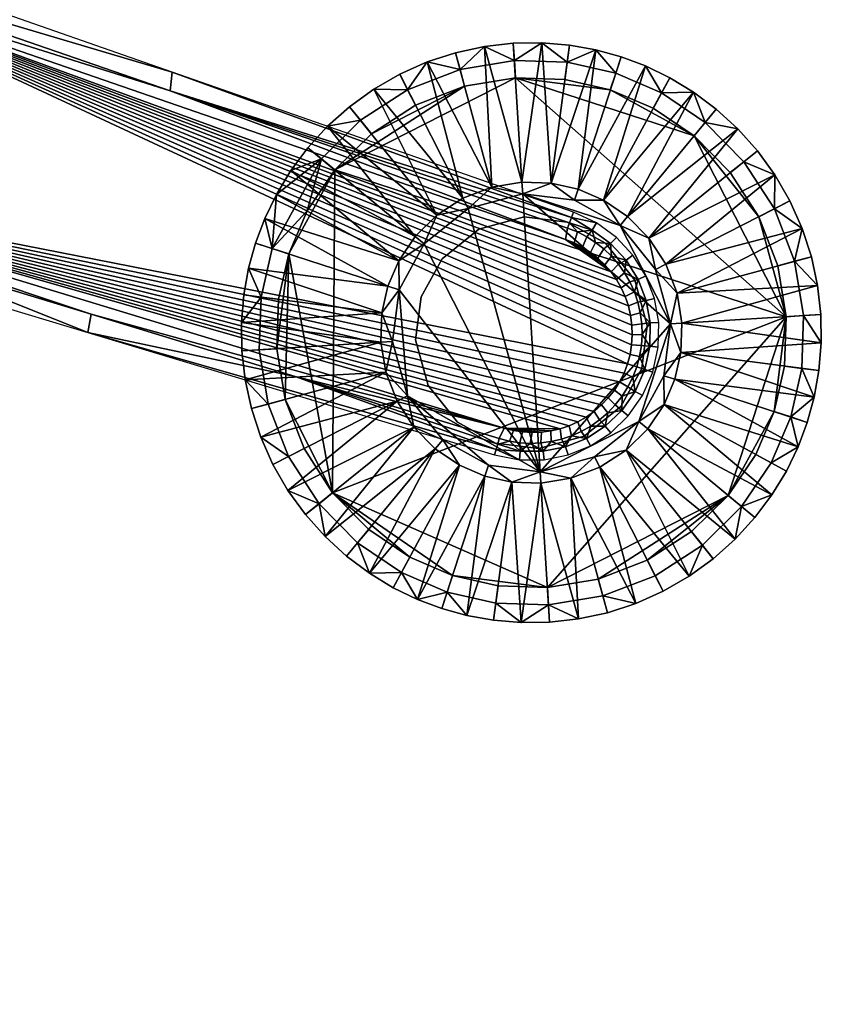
# Model space of a CAD drawing. Header units: millimetres. Extents: x -347 to 347, y -364 to 312.
# Tile 529 of 549: x 278 to 347, y -163 to -78. Entities that reach past the tile are written whole.
import ezdxf

# ---------------------------------------------------------------- set-up
doc = ezdxf.new("R2010")
doc.units = ezdxf.units.MM
doc.header["$MEASUREMENT"] = 0
doc.layers.add('nozky', color=250, linetype='Continuous')
doc.layers.add('podnoz', color=7, linetype='Continuous')

msp = doc.modelspace()

# ---------------------------------------------------------------- meshes
at = {"layer": 'nozky'}
mesh = msp.add_polyface(dxfattribs=at)
corners = [(305.457, -90.734), (316.648, -83.524), (321.027, -82.8), (308.615, -87.617), (312.42, -85.155), (344.365, -103.376), (305.269, -118.549), (311.717, -110.205, 55), (310.996, -101.049, 55), (310.432, -105.51, 55), (313.162, -97.108, 55), (323.161, -116.733, 55), (316.961, -94.065, 55), (308.615, -87.617), (305.457, -90.734), (304.301, -89.778, 1.5), (307.676, -86.448, 1.5), (303.071, -94.265), (316.648, -83.524), (312.42, -85.155), (311.739, -83.818, 1.5), (316.256, -82.076, 1.5), (306.734, -85.28, 3), (308.818, -83.773, 3), (303.145, -88.822, 3), (304.836, -86.974, 3), (318.35, -80.088, 3), (320.934, -81.303, 1.5), (313.42, -81.429, 3), (311.059, -82.482, 3), (315.863, -80.629, 3), (304.836, -86.974, 3), (303.145, -88.822, 3), (303.145, -88.822, 8), (304.836, -86.974, 8), (308.818, -83.773, 3), (306.734, -85.28, 3), (306.734, -85.28, 8), (308.818, -83.773, 8), (313.42, -81.429, 3), (311.059, -82.482, 3), (311.059, -82.482, 8), (313.42, -81.429, 8), (318.35, -80.088, 3), (315.863, -80.629, 3), (315.863, -80.629, 8), (318.35, -80.088, 8), (312.391, -96.471, 18), (303.145, -88.822, 8), (301.676, -90.787, 8), (304.836, -86.974, 8), (300.435, -92.834, 8), (310.982, -98.557, 18), (314.258, -94.629, 18), (308.818, -83.773, 8), (306.734, -85.28, 8), (316.506, -93.174, 18), (311.059, -82.482, 8), (319.005, -92.21, 18), (315.863, -80.629, 8), (313.42, -81.429, 8), (318.35, -80.088, 8), (309.52, -103.056, 18), (310.045, -100.74, 18), (298.033, -99.199, 8), (299.422, -94.926, 8), (310.996, -101.049, 55), (310.982, -98.557, 18), (310.045, -100.74, 18), (313.162, -97.108, 55), (312.391, -96.471, 18), (316.961, -94.065, 55), (316.506, -93.174, 18), (314.258, -94.629, 18), (319.005, -92.21, 18), (310.432, -105.51, 55), (309.434, -105.573, 18), (309.861, -108.16, 18), (309.52, -103.056, 18)]
mesh.append_faces([[corners[k] for k in face] for face in [(0, 1, 2, 2), (1, 3, 4, 4), (5, 6, 0, 0), (3, 1, 0, 0), (7, 8, 9, 9), (10, 11, 12, 12), (13, 14, 15, 16), (14, 17, 15, 15), (18, 19, 20, 21), (19, 13, 16, 20), (20, 16, 22, 23), (16, 15, 24, 25), (26, 27, 21, 21), (21, 20, 28, 28), (16, 25, 22, 22), (20, 29, 28, 28), (21, 30, 26, 26), (21, 28, 30, 30), (20, 23, 29, 29), (31, 32, 33, 34), (35, 36, 37, 38), (36, 31, 34, 37), (39, 40, 41, 42), (43, 44, 45, 46), (44, 39, 42, 45), (40, 35, 38, 41), (47, 48, 49, 49), (47, 50, 48, 48), (49, 51, 52, 52), (53, 54, 55, 55), (56, 57, 54, 54), (58, 59, 60, 60), (58, 61, 59, 59), (60, 57, 56, 56), (55, 50, 53, 53), (52, 47, 49, 49), (47, 53, 50, 50), (56, 58, 60, 60), (53, 56, 54, 54), (62, 63, 64, 64), (63, 52, 65, 65), (66, 67, 68, 68), (69, 70, 67, 67), (71, 72, 73, 73), (71, 74, 72, 72), (73, 70, 69, 69), (69, 71, 73, 73), (75, 76, 77, 77), (66, 68, 78, 78), (78, 75, 66, 66), (78, 76, 75, 75), (66, 69, 67, 67)]])
mesh = msp.add_polyface(dxfattribs=at)
corners = [(336.432, -87.805), (329.207, -83.833), (332.9, -85.42), (321.027, -82.8), (344.365, -103.376), (305.457, -90.734), (325.285, -82.946), (334.385, -104.004, 55), (333.1, -99.309, 55), (330.057, -95.51, 55), (321.655, -92.78, 55), (326.116, -93.344, 55), (316.961, -94.065, 55), (323.161, -116.733, 55), (325.285, -82.946), (321.027, -82.8), (320.934, -81.303, 1.5), (325.482, -81.459, 1.5), (316.648, -83.524), (316.256, -82.076, 1.5), (332.9, -85.42), (329.207, -83.833), (329.67, -82.407, 1.5), (333.615, -84.101, 1.5), (327.966, -80.382, 3), (323.293, -79.772, 3), (330.134, -80.98, 3), (332.238, -81.771, 3), (320.84, -79.806, 3), (325.678, -79.972, 3), (318.35, -80.088, 3), (323.293, -79.772, 3), (320.84, -79.806, 3), (320.84, -79.806, 8), (323.293, -79.772, 8), (327.966, -80.382, 3), (325.678, -79.972, 3), (325.678, -79.972, 8), (327.966, -80.382, 8), (318.35, -80.088, 3), (318.35, -80.088, 8), (332.238, -81.771, 3), (330.134, -80.98, 3), (330.134, -80.98, 8), (332.238, -81.771, 8), (334.331, -82.783, 3), (334.331, -82.783, 8), (321.592, -91.782, 18), (323.293, -79.772, 8), (320.84, -79.806, 8), (324.108, -91.868, 18), (325.678, -79.972, 8), (326.426, -92.393, 18), (330.134, -80.98, 8), (327.966, -80.382, 8), (332.238, -81.771, 8), (328.607, -93.33, 18), (336.377, -84.024, 8), (334.331, -82.783, 8), (318.35, -80.088, 8), (319.005, -92.21, 18), (330.694, -94.74, 18), (321.655, -92.78, 55), (324.108, -91.868, 18), (321.592, -91.782, 18), (326.116, -93.344, 55), (326.426, -92.393, 18), (330.057, -95.51, 55), (330.694, -94.74, 18), (328.607, -93.33, 18), (332.536, -96.607, 18), (319.005, -92.21, 18), (333.991, -98.855, 18), (333.1, -99.309, 55), (316.961, -94.065, 55)]
mesh.append_faces([[corners[k] for k in face] for face in [(0, 1, 2, 2), (1, 0, 3, 3), (4, 5, 3, 3), (6, 1, 3, 3), (7, 8, 9, 9), (9, 10, 7, 7), (11, 10, 9, 9), (12, 13, 10, 10), (14, 15, 16, 17), (15, 18, 19, 16), (20, 21, 22, 23), (21, 14, 17, 22), (24, 22, 17, 17), (17, 16, 25, 25), (23, 22, 26, 27), (16, 28, 25, 25), (17, 29, 24, 24), (17, 25, 29, 29), (16, 30, 28, 28), (22, 24, 26, 26), (31, 32, 33, 34), (35, 36, 37, 38), (36, 31, 34, 37), (32, 39, 40, 33), (41, 42, 43, 44), (45, 41, 44, 46), (42, 35, 38, 43), (47, 48, 49, 49), (50, 51, 48, 48), (52, 53, 54, 54), (52, 55, 53, 53), (54, 51, 50, 50), (56, 57, 58, 58), (58, 55, 56, 56), (49, 59, 47, 47), (60, 47, 59, 59), (50, 52, 54, 54), (52, 56, 55, 55), (56, 61, 57, 57), (47, 50, 48, 48), (62, 63, 64, 64), (65, 66, 63, 63), (67, 68, 69, 69), (67, 70, 68, 68), (69, 66, 65, 65), (64, 71, 62, 62), (72, 70, 73, 73), (74, 62, 71, 71), (65, 67, 69, 69), (67, 73, 70, 70), (62, 65, 63, 63)]])
mesh = msp.add_polyface(dxfattribs=at)
corners = [(344.365, -103.376), (342.01, -94.769), (343.641, -98.998), (336.432, -87.805), (339.548, -90.964), (321.027, -82.8), (339.548, -90.964), (336.432, -87.805), (337.387, -86.649, 1.5), (340.717, -90.024, 1.5), (332.9, -85.42), (333.615, -84.101, 1.5), (343.641, -98.998), (342.01, -94.769), (343.347, -94.088, 1.5), (345.089, -98.605, 1.5), (344.365, -103.376), (345.861, -103.282, 1.5), (336.377, -84.024, 3), (340.191, -87.185, 3), (341.885, -89.083, 3), (345.736, -95.768, 3), (347.076, -100.699, 3), (347.359, -103.188, 3), (343.393, -91.167, 3), (334.331, -82.783, 3), (332.238, -81.771, 3), (338.344, -85.493, 3), (344.684, -93.407, 3), (346.536, -98.212, 3), (347.393, -105.642, 3), (336.377, -84.024, 3), (334.331, -82.783, 3), (334.331, -82.783, 8), (336.377, -84.024, 8), (340.191, -87.185, 3), (338.344, -85.493, 3), (338.344, -85.493, 8), (340.191, -87.185, 8), (343.393, -91.167, 3), (341.885, -89.083, 3), (341.885, -89.083, 8), (343.393, -91.167, 8), (345.736, -95.768, 3), (344.684, -93.407, 3), (344.684, -93.407, 8), (345.736, -95.768, 8), (347.076, -100.699, 3), (346.536, -98.212, 3), (346.536, -98.212, 8), (347.076, -100.699, 8), (347.393, -105.642, 3), (347.359, -103.188, 3), (347.359, -103.188, 8), (347.393, -105.642, 8), (330.694, -94.74, 18), (338.344, -85.493, 8), (336.377, -84.024, 8), (332.536, -96.607, 18), (341.885, -89.083, 8), (340.191, -87.185, 8), (343.393, -91.167, 8), (333.991, -98.855, 18), (345.736, -95.768, 8), (344.684, -93.407, 8), (334.955, -101.354, 18), (346.536, -98.212, 8), (335.383, -103.941, 18), (347.359, -103.188, 8), (347.076, -100.699, 8), (347.393, -105.642, 8), (333.1, -99.309, 55), (334.955, -101.354, 18), (333.991, -98.855, 18), (334.385, -104.004, 55), (335.383, -103.941, 18)]
mesh.append_faces([[corners[k] for k in face] for face in [(0, 1, 2, 2), (3, 1, 0, 0), (3, 4, 1, 1), (5, 3, 0, 0), (6, 7, 8, 9), (7, 10, 11, 8), (12, 13, 14, 15), (16, 12, 15, 17), (13, 6, 9, 14), (18, 8, 11, 11), (9, 8, 19, 20), (21, 15, 14, 14), (17, 15, 22, 23), (14, 9, 24, 24), (11, 25, 18, 18), (11, 26, 25, 25), (8, 27, 19, 19), (9, 20, 24, 24), (8, 18, 27, 27), (14, 28, 21, 21), (15, 29, 22, 22), (15, 21, 29, 29), (17, 23, 30, 30), (14, 24, 28, 28), (31, 32, 33, 34), (35, 36, 37, 38), (39, 40, 41, 42), (40, 35, 38, 41), (36, 31, 34, 37), (43, 44, 45, 46), (47, 48, 49, 50), (48, 43, 46, 49), (51, 52, 53, 54), (52, 47, 50, 53), (44, 39, 42, 45), (55, 56, 57, 57), (58, 59, 60, 60), (58, 61, 59, 59), (60, 56, 55, 55), (62, 63, 64, 64), (65, 66, 63, 63), (67, 68, 69, 69), (67, 70, 68, 68), (69, 66, 65, 65), (64, 61, 62, 62), (55, 58, 60, 60), (58, 62, 61, 61), (65, 67, 69, 69), (62, 65, 63, 63), (71, 72, 73, 73), (74, 75, 72, 72), (71, 74, 72, 72)]])
mesh = msp.add_polyface(dxfattribs=at)
corners = [(305.457, -90.734), (301.484, -97.958), (303.071, -94.265), (305.269, -118.549), (301.176, -110.516), (302.807, -114.745), (300.451, -106.137), (300.598, -101.879), (300.059, -97.495, 1.5), (303.071, -94.265), (301.484, -97.958), (300.435, -92.834, 3), (304.301, -89.778, 1.5), (302.807, -114.745), (305.269, -118.549), (304.1, -119.49, 1.5), (301.469, -115.426, 1.5), (300.451, -106.137), (301.176, -110.516), (299.728, -110.909, 1.5), (298.955, -106.232, 1.5), (300.598, -101.879), (299.109, -101.683, 1.5), (299.08, -113.745, 3), (298.279, -111.301, 3), (297.457, -106.326, 3), (297.424, -103.872, 3), (298.033, -99.199, 3), (298.632, -97.031, 3), (297.74, -108.815, 3), (301.424, -118.346, 3), (300.133, -116.107, 3), (299.422, -94.926, 3), (301.676, -90.787, 3), (303.145, -88.822, 3), (302.932, -120.43, 3), (297.623, -101.487, 3), (299.422, -94.926, 3), (298.632, -97.031, 3), (298.632, -97.031, 8), (299.422, -94.926, 8), (301.676, -90.787, 3), (300.435, -92.834, 3), (300.435, -92.834, 8), (301.676, -90.787, 8), (303.145, -88.822, 3), (303.145, -88.822, 8), (301.424, -118.346, 3), (302.932, -120.43, 3), (302.932, -120.43, 8), (301.424, -118.346, 8), (299.08, -113.745, 3), (300.133, -116.107, 3), (300.133, -116.107, 8), (299.08, -113.745, 8), (297.74, -108.815, 3), (298.279, -111.301, 3), (298.279, -111.301, 8), (297.74, -108.815, 8), (298.033, -99.199, 3), (297.623, -101.487, 3), (297.623, -101.487, 8), (298.033, -99.199, 8), (297.424, -103.872, 3), (297.424, -103.872, 8), (297.457, -106.326, 3), (297.457, -106.326, 8), (310.045, -100.74, 18), (299.422, -94.926, 8), (298.632, -97.031, 8), (310.982, -98.557, 18), (300.435, -92.834, 8), (310.825, -110.659, 18), (299.08, -113.745, 8), (300.133, -116.107, 8), (309.861, -108.16, 18), (297.74, -108.815, 8), (298.279, -111.301, 8), (309.434, -105.573, 18), (297.457, -106.326, 8), (309.52, -103.056, 18), (297.623, -101.487, 8), (297.424, -103.872, 8), (298.033, -99.199, 8)]
mesh.append_faces([[corners[k] for k in face] for face in [(0, 1, 2, 2), (0, 3, 1, 1), (1, 3, 4, 4), (4, 3, 5, 5), (1, 4, 6, 6), (1, 6, 7, 7), (8, 9, 10, 10), (11, 12, 8, 8), (8, 12, 9, 9), (13, 14, 15, 16), (17, 18, 19, 20), (10, 21, 22, 8), (21, 17, 20, 22), (18, 13, 16, 19), (19, 16, 23, 24), (22, 20, 25, 26), (8, 22, 27, 28), (20, 19, 29, 25), (16, 15, 30, 31), (8, 28, 32, 32), (12, 11, 33, 33), (8, 32, 11, 11), (12, 33, 34, 34), (15, 35, 30, 30), (16, 31, 23, 23), (19, 24, 29, 29), (22, 36, 27, 27), (22, 26, 36, 36), (37, 38, 39, 40), (41, 42, 43, 44), (42, 37, 40, 43), (45, 41, 44, 46), (47, 48, 49, 50), (51, 52, 53, 54), (55, 56, 57, 58), (56, 51, 54, 57), (59, 60, 61, 62), (38, 59, 62, 39), (60, 63, 64, 61), (65, 55, 58, 66), (52, 47, 50, 53), (67, 68, 69, 69), (70, 71, 68, 68), (72, 73, 74, 74), (75, 76, 77, 77), (78, 79, 76, 76), (80, 81, 82, 82), (80, 83, 81, 81), (67, 69, 83, 83), (78, 80, 82, 82), (82, 79, 78, 78)]])
mesh = msp.add_polyface(dxfattribs=at)
corners = [(305.269, -118.549), (344.365, -103.376), (323.789, -126.713), (328.168, -125.99), (339.359, -118.78), (332.396, -124.359), (319.53, -126.568), (315.609, -125.68), (323.161, -116.733, 55), (327.855, -115.449, 55), (331.654, -112.406, 55), (334.385, -104.004, 55), (321.655, -92.78, 55), (333.82, -108.465, 55), (311.717, -110.205, 55), (318.7, -116.169, 55), (323.789, -126.713), (328.168, -125.99), (328.561, -127.437, 1.5), (323.883, -128.21, 1.5), (319.53, -126.568), (319.334, -128.055, 1.5), (332.396, -124.359), (333.077, -125.695, 1.5), (333.758, -127.032, 3), (331.396, -128.085, 3), (321.523, -129.741, 3), (328.953, -128.885, 3), (326.467, -129.425, 3), (323.977, -129.708, 3), (319.139, -129.542, 3), (331.396, -128.085, 3), (333.758, -127.032, 3), (333.758, -127.032, 8), (331.396, -128.085, 8), (326.467, -129.425, 3), (328.953, -128.885, 3), (328.953, -128.885, 8), (326.467, -129.425, 8), (321.523, -129.741, 3), (323.977, -129.708, 3), (323.977, -129.708, 8), (321.523, -129.741, 8), (319.139, -129.542, 3), (319.139, -129.542, 8), (328.311, -116.34, 18), (333.758, -127.032, 8), (335.998, -125.741, 8), (331.396, -128.085, 8), (338.082, -124.234, 8), (330.559, -114.885, 18), (325.812, -117.303, 18), (326.467, -129.425, 8), (328.953, -128.885, 8), (323.225, -117.731, 18), (323.977, -129.708, 8), (320.707, -117.645, 18), (319.139, -129.542, 8), (321.523, -129.741, 8), (316.851, -129.131, 8), (318.391, -117.12, 18), (331.654, -112.406, 55), (330.559, -114.885, 18), (332.426, -113.043, 18), (327.855, -115.449, 55), (328.311, -116.34, 18), (323.161, -116.733, 55), (323.225, -117.731, 18), (325.812, -117.303, 18), (318.7, -116.169, 55), (318.391, -117.12, 18), (320.707, -117.645, 18), (333.834, -110.957, 18), (333.82, -108.465, 55)]
mesh.append_faces([[corners[k] for k in face] for face in [(0, 1, 2, 2), (3, 4, 5, 5), (2, 4, 3, 3), (1, 4, 2, 2), (6, 7, 2, 2), (8, 9, 10, 10), (11, 8, 10, 10), (11, 12, 8, 8), (11, 10, 13, 13), (14, 15, 8, 8), (16, 17, 18, 19), (20, 16, 19, 21), (17, 22, 23, 18), (18, 23, 24, 25), (26, 21, 19, 19), (19, 18, 27, 28), (18, 25, 27, 27), (19, 29, 26, 26), (21, 26, 30, 30), (19, 28, 29, 29), (31, 32, 33, 34), (35, 36, 37, 38), (36, 31, 34, 37), (39, 40, 41, 42), (43, 39, 42, 44), (40, 35, 38, 41), (45, 46, 47, 47), (45, 48, 46, 46), (47, 49, 50, 50), (51, 52, 53, 53), (54, 55, 52, 52), (56, 57, 58, 58), (59, 57, 56, 56), (58, 55, 54, 54), (53, 48, 51, 51), (50, 45, 47, 47), (45, 51, 48, 48), (54, 56, 58, 58), (56, 60, 59, 59), (51, 54, 52, 52), (61, 62, 63, 63), (64, 65, 62, 62), (66, 67, 68, 68), (69, 70, 71, 71), (71, 67, 66, 66), (68, 65, 64, 64), (63, 72, 61, 61), (73, 61, 72, 72), (64, 66, 68, 68), (66, 69, 71, 71), (61, 64, 62, 62)]])
mesh = msp.add_polyface(dxfattribs=at)
corners = [(311.916, -124.094), (308.385, -121.708), (305.269, -118.549), (315.609, -125.68), (323.789, -126.713), (310.996, -101.049, 55), (311.717, -110.205, 55), (323.161, -116.733, 55), (313.162, -97.108, 55), (314.76, -114.003, 55), (318.7, -116.169, 55), (315.609, -125.68), (319.53, -126.568), (319.334, -128.055, 1.5), (315.146, -127.107, 1.5), (308.385, -121.708), (311.916, -124.094), (311.201, -125.412, 1.5), (307.43, -122.864, 1.5), (305.269, -118.549), (304.1, -119.49, 1.5), (312.578, -127.743, 3), (306.473, -124.02, 3), (304.625, -122.329, 3), (308.438, -125.49, 3), (319.139, -129.542, 3), (316.851, -129.131, 3), (314.683, -128.533, 3), (310.485, -126.73, 3), (302.932, -120.43, 3), (316.851, -129.131, 3), (319.139, -129.542, 3), (319.139, -129.542, 8), (316.851, -129.131, 8), (312.578, -127.743, 3), (314.683, -128.533, 3), (314.683, -128.533, 8), (312.578, -127.743, 8), (308.438, -125.49, 3), (310.485, -126.73, 3), (310.485, -126.73, 8), (308.438, -125.49, 8), (304.625, -122.329, 3), (306.473, -124.02, 3), (306.473, -124.02, 8), (304.625, -122.329, 8), (302.932, -120.43, 3), (302.932, -120.43, 8), (318.391, -117.12, 18), (314.683, -128.533, 8), (316.851, -129.131, 8), (316.209, -116.183, 18), (310.485, -126.73, 8), (312.578, -127.743, 8), (308.438, -125.49, 8), (314.122, -114.774, 18), (304.625, -122.329, 8), (306.473, -124.02, 8), (312.28, -112.907, 18), (302.932, -120.43, 8), (310.825, -110.659, 18), (300.133, -116.107, 8), (301.424, -118.346, 8), (298.279, -111.301, 8), (299.08, -113.745, 8), (309.861, -108.16, 18), (309.434, -105.573, 18), (297.74, -108.815, 8), (314.76, -114.003, 55), (314.122, -114.774, 18), (316.209, -116.183, 18), (312.28, -112.907, 18), (311.717, -110.205, 55), (309.861, -108.16, 18), (310.825, -110.659, 18), (310.432, -105.51, 55), (318.7, -116.169, 55), (318.391, -117.12, 18)]
mesh.append_faces([[corners[k] for k in face] for face in [(0, 1, 2, 2), (2, 3, 0, 0), (3, 2, 4, 4), (5, 6, 7, 7), (8, 5, 7, 7), (6, 9, 10, 10), (11, 12, 13, 14), (15, 16, 17, 18), (19, 15, 18, 20), (16, 11, 14, 17), (21, 17, 14, 14), (20, 18, 22, 23), (18, 17, 24, 24), (14, 13, 25, 26), (14, 27, 21, 21), (17, 28, 24, 24), (17, 21, 28, 28), (20, 23, 29, 29), (18, 24, 22, 22), (14, 26, 27, 27), (30, 31, 32, 33), (34, 35, 36, 37), (38, 39, 40, 41), (39, 34, 37, 40), (42, 43, 44, 45), (46, 42, 45, 47), (43, 38, 41, 44), (35, 30, 33, 36), (48, 49, 50, 50), (51, 52, 53, 53), (51, 54, 52, 52), (55, 56, 57, 57), (58, 59, 56, 56), (57, 54, 55, 55), (60, 61, 62, 62), (63, 64, 65, 65), (62, 59, 58, 58), (51, 55, 54, 54), (55, 58, 56, 56), (60, 65, 64, 64), (65, 66, 67, 67), (58, 60, 62, 62), (48, 51, 53, 53), (53, 49, 48, 48), (68, 69, 70, 70), (68, 71, 69, 69), (72, 73, 74, 74), (74, 71, 72, 72), (68, 72, 71, 71), (72, 75, 73, 73), (76, 68, 70, 77)]])
mesh = msp.add_polyface(dxfattribs=at)
corners = [(344.219, -107.634), (343.332, -111.555), (344.365, -103.376), (339.359, -118.78), (341.745, -115.249), (336.201, -121.896), (332.396, -124.359), (344.219, -107.634), (344.365, -103.376), (345.861, -103.282, 1.5), (345.706, -107.831, 1.5), (343.332, -111.555), (344.758, -112.019, 1.5), (347.393, -105.642, 3), (347.193, -108.027, 3), (339.359, -118.78), (341.745, -115.249), (343.063, -115.964, 1.5), (340.516, -119.736, 1.5), (332.396, -124.359), (336.201, -121.896), (337.141, -123.065, 1.5), (333.077, -125.695, 1.5), (345.395, -114.587, 3), (339.98, -122.54, 3), (338.082, -124.234, 3), (344.382, -116.68, 3), (343.141, -118.726, 3), (335.998, -125.741, 3), (333.758, -127.032, 3), (346.783, -110.315, 3), (346.185, -112.482, 3), (341.672, -120.692, 3), (346.783, -110.315, 3), (347.193, -108.027, 3), (347.193, -108.027, 8), (346.783, -110.315, 8), (347.393, -105.642, 3), (347.393, -105.642, 8), (345.395, -114.587, 3), (346.185, -112.482, 3), (346.185, -112.482, 8), (345.395, -114.587, 8), (343.141, -118.726, 3), (344.382, -116.68, 3), (344.382, -116.68, 8), (343.141, -118.726, 8), (339.98, -122.54, 3), (341.672, -120.692, 3), (341.672, -120.692, 8), (339.98, -122.54, 8), (335.998, -125.741, 3), (338.082, -124.234, 3), (338.082, -124.234, 8), (335.998, -125.741, 8), (333.758, -127.032, 3), (333.758, -127.032, 8), (335.297, -106.457, 18), (346.783, -110.315, 8), (347.193, -108.027, 8), (334.771, -108.774, 18), (346.185, -112.482, 8), (333.834, -110.957, 18), (344.382, -116.68, 8), (345.395, -114.587, 8), (343.141, -118.726, 8), (347.393, -105.642, 8), (332.426, -113.043, 18), (339.98, -122.54, 8), (341.672, -120.692, 8), (330.559, -114.885, 18), (338.082, -124.234, 8), (335.383, -103.941, 18), (333.82, -108.465, 55), (334.771, -108.774, 18), (335.297, -106.457, 18), (333.834, -110.957, 18), (335.383, -103.941, 18), (334.385, -104.004, 55)]
mesh.append_faces([[corners[k] for k in face] for face in [(0, 1, 2, 2), (3, 1, 4, 4), (3, 5, 6, 6), (3, 2, 1, 1), (7, 8, 9, 10), (11, 7, 10, 12), (10, 9, 13, 14), (15, 16, 17, 18), (19, 20, 21, 22), (20, 15, 18, 21), (12, 17, 16, 11), (23, 17, 12, 12), (21, 18, 24, 25), (18, 17, 26, 27), (22, 21, 28, 29), (12, 10, 30, 30), (10, 14, 30, 30), (12, 31, 23, 23), (17, 23, 26, 26), (18, 32, 24, 24), (21, 25, 28, 28), (18, 27, 32, 32), (12, 30, 31, 31), (33, 34, 35, 36), (34, 37, 38, 35), (39, 40, 41, 42), (43, 44, 45, 46), (44, 39, 42, 45), (47, 48, 49, 50), (51, 52, 53, 54), (52, 47, 50, 53), (48, 43, 46, 49), (55, 51, 54, 56), (40, 33, 36, 41), (57, 58, 59, 59), (60, 61, 58, 58), (62, 63, 64, 64), (62, 65, 63, 63), (64, 61, 60, 60), (59, 66, 57, 57), (67, 68, 69, 69), (70, 71, 68, 68), (69, 65, 67, 67), (72, 57, 66, 66), (60, 62, 64, 64), (62, 67, 65, 65), (57, 60, 58, 58), (67, 70, 68, 68), (73, 74, 75, 75), (73, 76, 74, 74), (75, 77, 78, 78), (78, 73, 75, 75)]])
mesh = msp.add_polyface(dxfattribs=at)
corners = [(297.424, -103.872, 3), (297.457, -106.326, 3), (297.457, -106.326, 8), (297.424, -103.872, 8), (163.884, -152.133, 300), (162.067, -149.342, 298), (162.067, -149.342, 300), (163.08, -150.613, 296), (162.067, -149.342, 296), (163.806, -159.178, 300), (164.357, -157.477, 296), (164.562, -155.663, 300), (164.398, -153.846, 296), (163.884, -152.133, 296), (161.928, -161.927, 300), (162.968, -160.68, 296), (164.562, -155.663, 296), (163.806, -159.178, 296), (161.928, -161.927, 296), (164.562, -155.663, 300), (163.884, -152.133, 300), (162.067, -149.342, 300), (161.928, -161.927, 300), (163.806, -159.178, 300), (160.761, -148.216, 285.848), (162.309, -149.606, 286.056), (162.949, -150.42, 286.159), (163.491, -151.303, 286.259), (163.93, -152.246, 286.357), (159.864, -147.657, 285.745), (161.578, -148.868, 285.952), (164.258, -153.24, 286.451), (164.471, -154.276, 286.539), (164.561, -155.327, 286.619), (164.527, -156.371, 286.691), (164.375, -157.398, 286.753), (164.105, -158.399, 286.804), (162.309, -149.606, 286.056), (161.578, -148.868, 285.952), (161.547, -148.841, 296), (163.491, -151.303, 286.259), (164.471, -154.276, 286.539), (164.527, -156.371, 286.691), (164.105, -158.399, 286.804), (163.23, -160.278, 286.875), (162.631, -161.136, 286.894), (164.258, -153.24, 286.451), (163.723, -159.362, 286.846), (162.949, -150.42, 286.159), (163.93, -152.246, 286.357), (160.761, -148.216, 285.848), (164.375, -157.398, 286.753), (164.561, -155.327, 286.619), (161.137, -162.631, 286.894), (161.928, -161.927, 286.9)]
mesh.append_faces([[corners[k] for k in face] for face in [(0, 1, 2, 3), (4, 5, 6, 6), (5, 7, 8, 8), (4, 7, 5, 5), (9, 10, 11, 11), (4, 11, 12, 13), (14, 15, 9, 9), (4, 13, 7, 7), (11, 10, 16, 16), (9, 15, 17, 17), (17, 10, 9, 9), (16, 12, 11, 11), (15, 14, 18, 18), (19, 20, 21, 21), (22, 23, 19, 19), (19, 21, 22, 22), (24, 25, 26, 26), (27, 28, 29, 29), (27, 29, 26, 26), (24, 30, 25, 25), (28, 31, 29, 29), (29, 32, 33, 33), (33, 34, 29, 29), (29, 34, 35, 35), (35, 36, 29, 29), (29, 31, 32, 32), (8, 7, 37, 37), (38, 39, 8, 8), (7, 13, 40, 40), (16, 41, 12, 12), (10, 42, 16, 16), (43, 10, 17, 17), (15, 44, 17, 17), (44, 15, 45, 45), (18, 45, 15, 15), (46, 13, 12, 12), (17, 44, 47, 47), (7, 40, 48, 48), (13, 49, 40, 40), (38, 50, 39, 39), (8, 37, 38, 38), (48, 37, 7, 7), (10, 43, 51, 51), (17, 47, 43, 43), (12, 41, 46, 46), (16, 42, 52, 52), (52, 41, 16, 16), (10, 51, 42, 42), (46, 49, 13, 13), (53, 54, 18, 18), (45, 18, 54, 54)]])
at = {"layer": 'podnoz'}
mesh = msp.add_polyface(dxfattribs=at)
corners = [(324.877, -113.032, 94.14), (249.708, -91.548, 106.81), (320.062, -112.981, 94.881), (325.651, -112.776, 94.035), (326.396, -112.445, 93.938), (327.127, -112.029, 93.848), (327.813, -111.54, 93.768), (328.451, -110.985, 93.699), (329.032, -110.371, 93.641), (329.553, -109.703, 93.596), (330.006, -108.989, 93.562), (330.387, -108.235, 93.542), (330.689, -107.447, 93.535), (330.768, -102.447, 93.768), (330.5, -101.647, 93.848), (256.837, -73.059, 106.637), (329.746, -100.175, 94.035), (330.154, -100.881, 93.938), (330.957, -103.27, 93.699), (330.908, -106.632, 93.542), (331.043, -105.798, 93.562), (331.066, -104.109, 93.641), (331.096, -104.954, 93.596), (329.27, -99.513, 94.14), (325.346, -96.725, 94.881), (325.346, -96.725, 94.881), (325.524, -95.737, 93.938), (291.271, -83.906, 99.818), (256.837, -73.059, 106.637), (257.016, -72.074, 105.697), (222.761, -60.242, 111.572), (188.327, -49.393, 118.383), (188.506, -48.411, 117.444), (325.864, -94.827, 72.193), (326.033, -94.371, 61.32), (291.452, -82.298, 65.487), (257.016, -72.074, 105.697), (256.87, -70.225, 69.653), (291.271, -83.906, 99.818), (325.694, -95.282, 83.066), (222.761, -60.242, 111.572), (325.524, -95.737, 93.938), (302.039, -108.527, 96.922), (319.627, -113.886, 93.938), (320.062, -112.981, 94.881), (284.451, -103.168, 99.905), (249.708, -91.548, 106.81), (266.862, -97.809, 102.888), (231.686, -87.091, 108.851), (249.273, -92.45, 105.87), (214.096, -81.732, 111.832), (179.351, -70.114, 118.728), (214.096, -81.732, 111.832), (249.09, -94.171, 69.653), (231.686, -87.091, 108.851), (249.273, -92.45, 105.87), (266.862, -97.809, 102.888), (178.941, -73.052, 77.974), (284.164, -104.73, 65.487), (319.627, -113.886, 93.938), (302.039, -108.527, 96.922), (319.498, -114.354, 83.066), (284.451, -103.168, 99.905), (319.367, -114.822, 72.193), (319.237, -115.29, 61.32), (312.428, -105.384, 64), (312.897, -101.667, 64), (312.897, -101.667, 56), (312.428, -105.384, 56), (313.498, -109.297, 64), (313.498, -109.297, 56), (316.034, -112.462, 64), (316.034, -112.462, 56), (319.318, -114.267, 64), (319.318, -114.267, 56), (314.703, -98.383, 64), (317.868, -95.847, 64), (317.868, -95.847, 56), (314.703, -98.383, 56)]
mesh.append_faces([[corners[k] for k in face] for face in [(0, 1, 2, 2), (3, 1, 0, 0), (1, 3, 4, 4), (4, 5, 1, 1), (1, 5, 6, 6), (6, 7, 1, 1), (8, 1, 7, 7), (1, 8, 9, 9), (1, 9, 10, 10), (10, 11, 1, 1), (11, 12, 1, 1), (13, 14, 15, 15), (16, 15, 17, 17), (17, 15, 14, 14), (18, 13, 15, 15), (15, 19, 20, 20), (21, 15, 22, 22), (20, 22, 15, 15), (15, 21, 18, 18), (12, 19, 15, 15), (23, 24, 15, 15), (15, 1, 12, 12), (16, 23, 15, 15), (25, 26, 27, 27), (28, 29, 30, 30), (28, 27, 29, 29), (28, 25, 27, 27), (31, 28, 30, 32), (33, 34, 35, 35), (36, 35, 37, 37), (35, 38, 33, 33), (38, 39, 33, 33), (35, 36, 38, 38), (40, 36, 37, 37), (39, 38, 41, 41), (42, 43, 44, 44), (44, 45, 42, 42), (45, 46, 47, 47), (46, 45, 44, 44), (48, 49, 46, 46), (47, 46, 49, 49), (46, 50, 48, 48), (51, 50, 46, 46), (52, 53, 54, 54), (55, 54, 53, 53), (55, 53, 56, 56), (57, 53, 52, 52), (58, 56, 53, 53), (59, 60, 61, 61), (62, 58, 60, 60), (61, 60, 63, 63), (58, 63, 60, 60), (58, 64, 63, 63), (58, 62, 56, 56), (65, 66, 67, 68), (69, 65, 68, 70), (71, 69, 70, 72), (73, 71, 72, 74), (75, 76, 77, 78), (66, 75, 78, 67)]])
mesh = msp.add_polyface(dxfattribs=at)
corners = [(326.818, -97.397, 94.62), (326.098, -97.025, 94.75), (325.346, -96.725, 94.881), (328.733, -98.9, 94.252), (329.27, -99.513, 94.14), (328.143, -98.339, 94.37), (327.502, -97.837, 94.493), (331.487, -107.707, 92.593), (331.731, -106.797, 92.6), (330.908, -106.632, 93.542), (330.689, -107.447, 93.535), (331.883, -105.867, 92.62), (331.941, -104.925, 92.653), (331.096, -104.954, 93.596), (331.043, -105.798, 93.562), (331.909, -103.982, 92.699), (331.787, -103.046, 92.757), (330.957, -103.27, 93.699), (331.066, -104.109, 93.641), (331.576, -102.127, 92.826), (331.277, -101.235, 92.906), (330.5, -101.647, 93.848), (330.768, -102.447, 93.768), (330.892, -100.38, 92.996), (330.436, -99.592, 93.093), (329.746, -100.175, 94.035), (330.154, -100.881, 93.938), (329.905, -98.853, 93.198), (329.307, -98.168, 93.31), (328.733, -98.9, 94.252), (329.27, -99.513, 94.14), (328.646, -97.542, 93.428), (327.933, -96.981, 93.551), (327.502, -97.837, 94.493), (328.143, -98.339, 94.37), (327.17, -96.49, 93.678), (326.365, -96.073, 93.807), (326.098, -97.025, 94.75), (326.818, -97.397, 94.62), (325.524, -95.737, 93.938), (325.346, -96.725, 94.881), (332.613, -105.913, 76.379), (332.174, -107.93, 76.352), (332.869, -108.156, 60.114), (333.34, -106.002, 60.138), (332.646, -103.914, 76.456), (333.375, -103.865, 60.207), (332.297, -101.982, 76.579), (333.005, -101.798, 60.317), (331.594, -100.167, 76.743), (332.256, -99.854, 60.463), (330.563, -98.518, 76.941), (331.156, -98.087, 60.641), (329.232, -97.083, 77.17), (329.733, -96.548, 60.846), (327.629, -95.913, 77.424), (328.017, -95.292, 61.074), (331.731, -106.797, 92.6), (331.787, -103.046, 92.757), (331.277, -101.235, 92.906), (325.864, -94.827, 72.193), (326.033, -94.371, 61.32), (330.436, -99.592, 93.093), (327.933, -96.981, 93.551), (327.17, -96.49, 93.678), (326.365, -96.073, 93.807), (325.694, -95.282, 83.066), (325.524, -95.737, 93.938), (329.307, -98.168, 93.31), (331.941, -104.925, 92.653), (330.892, -100.38, 92.996), (329.905, -98.853, 93.198), (328.646, -97.542, 93.428), (331.883, -105.867, 92.62), (331.909, -103.982, 92.699), (331.576, -102.127, 92.826), (332.389, -104.129, 64), (331.919, -107.847, 64), (331.919, -107.847, 56), (332.389, -104.129, 56), (331.318, -100.217, 64), (331.318, -100.217, 56), (328.782, -97.051, 64), (328.782, -97.051, 56), (325.498, -95.246, 64), (325.498, -95.246, 56), (321.781, -94.776, 64), (321.781, -94.776, 56), (317.868, -95.847, 64), (317.868, -95.847, 56)]
mesh.append_faces([[corners[k] for k in face] for face in [(0, 1, 2, 2), (3, 2, 4, 4), (5, 6, 2, 2), (2, 3, 5, 5), (0, 2, 6, 6), (7, 8, 9, 10), (11, 12, 13, 14), (8, 11, 14, 9), (15, 16, 17, 18), (19, 20, 21, 22), (16, 19, 22, 17), (15, 18, 13, 12), (23, 24, 25, 26), (27, 28, 29, 30), (24, 27, 30, 25), (31, 32, 33, 34), (35, 36, 37, 38), (32, 35, 38, 33), (28, 31, 34, 29), (23, 26, 21, 20), (39, 40, 37, 36), (41, 42, 43, 44), (45, 41, 44, 46), (47, 45, 46, 48), (49, 47, 48, 50), (51, 49, 50, 52), (53, 51, 52, 54), (55, 53, 54, 56), (57, 42, 41, 41), (45, 47, 58, 58), (47, 49, 59, 59), (60, 56, 61, 61), (60, 55, 56, 56), (62, 49, 51, 51), (53, 55, 63, 63), (63, 55, 64, 64), (65, 66, 67, 67), (55, 66, 65, 65), (65, 64, 55, 55), (51, 53, 68, 68), (60, 66, 55, 55), (41, 45, 69, 69), (62, 70, 49, 49), (51, 71, 62, 62), (72, 53, 63, 63), (68, 53, 72, 72), (51, 68, 71, 71), (70, 59, 49, 49), (41, 69, 73, 73), (69, 45, 74, 74), (59, 75, 47, 47), (75, 58, 47, 47), (74, 45, 58, 58), (41, 73, 57, 57), (76, 77, 78, 79), (80, 76, 79, 81), (82, 80, 81, 83), (84, 82, 83, 85), (86, 84, 85, 87), (88, 86, 87, 89)]])
mesh = msp.add_polyface(dxfattribs=at)
corners = [(324.877, -113.032, 94.14), (320.062, -112.981, 94.881), (324.083, -113.213, 94.252), (321.65, -113.303, 94.62), (320.848, -113.181, 94.75), (322.462, -113.349, 94.493), (323.275, -113.319, 94.37), (319.627, -113.886, 93.938), (320.505, -114.108, 93.807), (320.848, -113.181, 94.75), (320.062, -112.981, 94.881), (321.4, -114.244, 93.678), (322.307, -114.295, 93.551), (322.462, -113.349, 94.493), (321.65, -113.303, 94.62), (323.215, -114.26, 93.428), (324.117, -114.142, 93.31), (324.083, -113.213, 94.252), (323.275, -113.319, 94.37), (325.004, -113.94, 93.198), (325.867, -113.653, 93.093), (325.651, -112.776, 94.035), (324.877, -113.032, 94.14), (326.699, -113.284, 92.996), (327.514, -112.819, 92.906), (327.127, -112.029, 93.848), (326.396, -112.445, 93.938), (328.279, -112.273, 92.826), (328.99, -111.654, 92.757), (328.451, -110.985, 93.699), (327.813, -111.54, 93.768), (329.639, -110.968, 92.699), (330.22, -110.224, 92.653), (329.553, -109.703, 93.596), (329.032, -110.371, 93.641), (330.726, -109.427, 92.62), (331.15, -108.586, 92.6), (330.387, -108.235, 93.542), (330.006, -108.989, 93.562), (330.689, -107.447, 93.535), (331.487, -107.707, 92.593), (323.419, -114.976, 77.17), (321.434, -114.98, 77.424), (321.383, -115.71, 61.074), (323.51, -115.703, 60.846), (325.339, -114.598, 76.941), (325.564, -115.294, 60.641), (327.142, -113.869, 76.743), (327.493, -114.511, 60.463), (328.777, -112.814, 76.579), (329.242, -113.379, 60.317), (330.195, -111.456, 76.456), (330.757, -111.925, 60.207), (331.345, -109.82, 76.379), (331.984, -110.175, 60.138), (332.174, -107.93, 76.352), (332.869, -108.156, 60.114), (319.367, -114.822, 72.193), (319.237, -115.29, 61.32), (322.307, -114.295, 93.551), (325.867, -113.653, 93.093), (324.117, -114.142, 93.31), (319.498, -114.354, 83.066), (320.505, -114.108, 93.807), (319.627, -113.886, 93.938), (327.514, -112.819, 92.906), (328.99, -111.654, 92.757), (331.15, -108.586, 92.6), (330.22, -110.224, 92.653), (321.4, -114.244, 93.678), (323.215, -114.26, 93.428), (325.004, -113.94, 93.198), (326.699, -113.284, 92.996), (328.279, -112.273, 92.826), (329.639, -110.968, 92.699), (330.726, -109.427, 92.62), (331.487, -107.707, 92.593), (331.731, -106.797, 92.6), (323.035, -114.737, 64), (319.318, -114.267, 64), (319.318, -114.267, 56), (323.035, -114.737, 56), (326.948, -113.667, 64), (326.948, -113.667, 56), (330.113, -111.131, 64), (330.113, -111.131, 56), (331.919, -107.847, 64), (331.919, -107.847, 56)]
mesh.append_faces([[corners[k] for k in face] for face in [(0, 1, 2, 2), (3, 1, 4, 4), (1, 3, 5, 5), (5, 6, 1, 1), (6, 2, 1, 1), (7, 8, 9, 10), (11, 12, 13, 14), (8, 11, 14, 9), (15, 16, 17, 18), (19, 20, 21, 22), (16, 19, 22, 17), (12, 15, 18, 13), (23, 24, 25, 26), (27, 28, 29, 30), (24, 27, 30, 25), (31, 32, 33, 34), (35, 36, 37, 38), (32, 35, 38, 33), (28, 31, 34, 29), (20, 23, 26, 21), (39, 37, 36, 40), (41, 42, 43, 44), (45, 41, 44, 46), (47, 45, 46, 48), (49, 47, 48, 50), (51, 49, 50, 52), (53, 51, 52, 54), (55, 53, 54, 56), (43, 57, 58, 58), (42, 57, 43, 43), (42, 41, 59, 59), (45, 47, 60, 60), (61, 41, 45, 45), (42, 62, 57, 57), (63, 64, 62, 62), (49, 65, 47, 47), (49, 51, 66, 66), (53, 55, 67, 67), (68, 51, 53, 53), (62, 42, 63, 63), (63, 42, 69, 69), (41, 70, 59, 59), (41, 61, 70, 70), (71, 45, 60, 60), (72, 60, 47, 47), (45, 71, 61, 61), (47, 65, 72, 72), (73, 49, 66, 66), (66, 51, 74, 74), (75, 68, 53, 53), (53, 67, 75, 75), (74, 51, 68, 68), (49, 73, 65, 65), (55, 76, 67, 67), (55, 77, 76, 76), (42, 59, 69, 69), (78, 79, 80, 81), (82, 78, 81, 83), (84, 82, 83, 85), (86, 84, 85, 87)]])

doc.saveas('drawing.dxf')
